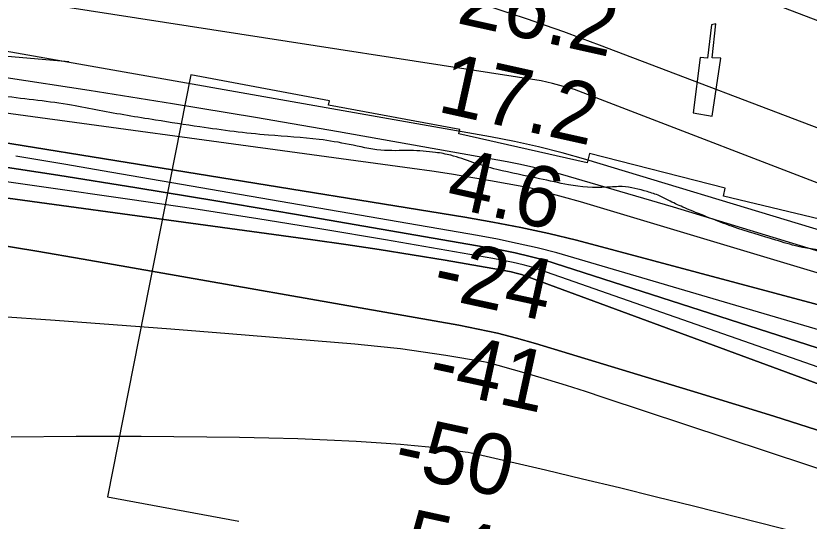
# Model space of a CAD drawing. Extents: x 3329332 to 3367211, y 631066 to 656469.
# Drawn here: x 3338989 to 3339864, y 647841 to 648399 of the extents above; entities that cross this region are included whole.
import ezdxf

# ---------------------------------------------------------------- set-up
doc = ezdxf.new("R2010")
doc.units = 0
for name, color, linetype in [('V-CHAN-DOCK', 7, 'Continuous'), ('V-RIVR-EDGE', 7, 'Continuous'), ('V-RIVR-RANG', 7, 'Continuous'), ('V-RRAP-FSHR', 7, 'Continuous'), ('V-RRAP-RVMT', 7, 'Continuous'), ('V-TOPO-DPTH', 7, 'Continuous'), ('V-TOPO-MAJR', 7, 'Continuous'), ('V-TOPO-MINR', 7, 'Continuous'), ('V-TOPO-WATR', 7, 'Continuous')]:
    doc.layers.add(name, color=color, linetype=linetype)

msp = doc.modelspace()

# ---------------------------------------------------------------- linework, layer by layer
at = {"layer": 'V-CHAN-DOCK'}
msp.add_lwpolyline([(3339735.61, 648291.44), (3339756.55, 648287.91), (3339766.03, 648351.87), (3339756.68, 648352.22), (3339760.6, 648389.59), (3339755.78, 648388.77), (3339751.58, 648351.96), (3339743.37, 648352.58), (3339735.61, 648291.44)], dxfattribs=at)
at = {"layer": 'V-RIVR-EDGE'}
msp.add_spline([(3343636.83, 646843.4), (3343622.11, 646851.58), (3343608.94, 646858.59), (3343596.54, 646861.34), (3343585.29, 646861.75), (3343568.24, 646866.84), (3343554.7, 646877.73), (3343538.06, 646892.12), (3343529.15, 646895.63), (3343519.47, 646901.86), (3343506.69, 646910.04), (3343488.88, 646921.33), (3343476.1, 646929.89), (3343464.1, 646937.29), (3343456.75, 646944.29), (3343449.79, 646951.28), (3343444.75, 646953.23), (3343437.39, 646955.97), (3343424.98, 646958.32), (3343409.48, 646962.24), (3343396.7, 646968.09), (3343383.53, 646974.33), (3343375.78, 646976.67), (3343358.72, 646980.21), (3343342.44, 646984.12), (3343325, 646985.33), (3343315.3, 646986.52), (3343304.84, 646990.42), (3343288.96, 646998.6), (3343275.41, 647006.78), (3343264.95, 647012.63), (3343248.68, 647018.48), (3343233.95, 647022.4), (3343209.93, 647028.27), (3343162.26, 647042.35), (3343147.92, 647045.1), (3343128.93, 647049.41), (3343116.52, 647051.77), (3343106.45, 647056.84), (3343102.58, 647058.79), (3343086.69, 647062.32), (3343081.26, 647062.33), (3343073.51, 647063.9), (3343064.59, 647066.25), (3343053.75, 647071.71), (3343047.94, 647075.6), (3343041.74, 647078.33), (3343029.34, 647083.01), (3343020.05, 647087.69), (3343006.49, 647095.09), (3342971.62, 647107.97), (3342951.48, 647116.56), (3342937.15, 647125.12), (3342928.25, 647130.57), (3342903.06, 647138.78), (3342877.49, 647148.54), (3342858.9, 647157.5), (3342849.61, 647166.06), (3342844.19, 647170.73), (3342831.79, 647175.41), (3342823.66, 647177.76), (3342803.89, 647181.68), (3342796.53, 647184.42), (3342787.23, 647189.48), (3342775.61, 647194.55), (3342758.94, 647198.86), (3342732.97, 647203.58), (3342721.35, 647205.93), (3342697.7, 647211.81), (3342663.99, 647221.97), (3342635.71, 647232.13), (3342620.59, 647237.21), (3342601.98, 647239.19), (3342563.62, 647249.37), (3342526.8, 647258.77), (3342490.76, 647270.88), (3342457.06, 647284.15), (3342444.66, 647289.99), (3342438.03, 647274.11), (3342415.17, 647281.53), (3342391.93, 647292.06), (3342329.17, 647319.75), (3342295.08, 647333.8), (3342283.07, 647338.87), (3342254.79, 647352.12), (3342236.2, 647360.31), (3342218.38, 647367.34), (3342205.2, 647372.8), (3342191.65, 647379.43), (3342179.26, 647387.6), (3342172.29, 647390.72), (3342149.82, 647402.02), (3342116.9, 647419.17), (3342096.37, 647427.36), (3342074.67, 647436.72), (3342056.46, 647442.2), (3342048.71, 647445.32), (3342046.39, 647448.04), (3342044.46, 647450.37), (3342038.26, 647452.71), (3342007.65, 647462.48), (3341964.25, 647476.94), (3341952.24, 647483.56), (3341946.04, 647485.52), (3341937.13, 647486.31), (3341928.59, 647486.72), (3341922.4, 647489.84), (3341906.51, 647496.47), (3341894.51, 647501.93), (3341878.24, 647510.11), (3341870.09, 647509.75), (3341856.91, 647512.11), (3341848, 647514.46), (3341827.07, 647520.32), (3341821.26, 647523.44), (3341814.68, 647526.56), (3341810.03, 647526.57), (3341806.53, 647525.8), (3341795.29, 647527), (3341774.75, 647530.54), (3341748.79, 647539.91), (3341739.1, 647543.81), (3341723.2, 647545.79), (3341703.44, 647550.1), (3341688.71, 647553.24), (3341675.14, 647556.38), (3341665.07, 647559.51), (3341655.78, 647566.51), (3341650.36, 647570.79), (3341641.06, 647573.14), (3341619.35, 647577.46), (3341603.07, 647580.99), (3341588.72, 647581.02), (3341577.86, 647580.27), (3341570.5, 647581.84), (3341563.91, 647584.57), (3341550.36, 647590.81), (3341537.18, 647595.5), (3341511.99, 647602.93), (3341494.16, 647606.85), (3341474.01, 647611.94), (3341452.31, 647619.37), (3341435.65, 647623.67), (3341426.73, 647624.08), (3341409.67, 647627.61), (3341399.59, 647628.42), (3341382.16, 647633.89), (3341364.33, 647640.91), (3341355.42, 647643.26), (3341344.18, 647645.23), (3341336.03, 647644.86), (3341320.53, 647646.45), (3341290.68, 647651.18), (3341274.01, 647656.26), (3341268.59, 647656.66), (3341256.95, 647656.3), (3341232.53, 647658.69), (3341211.98, 647661.84), (3341186.01, 647668.89), (3341159.66, 647673.99), (3341146.47, 647674.8), (3341117.01, 647677.59), (3341103.43, 647677.23), (3341097.62, 647677.25), (3341091.8, 647678.81), (3341087.93, 647680.76), (3341085.22, 647682.71), (3341079.8, 647684.66), (3341055.37, 647685.89), (3341036.37, 647687.48), (3341024.73, 647685.96), (3341011.15, 647684.83), (3340999.53, 647686.8), (3340985.19, 647690.32), (3340953.8, 647701.26), (3340935.59, 647709.06), (3340923.58, 647714.52), (3340917, 647718.42), (3340910.8, 647718.43), (3340908.08, 647717.27), (3340903.81, 647717.28), (3340894.51, 647718.47), (3340882.49, 647719.28), (3340860.79, 647726.31), (3340855.76, 647729.81), (3340851.89, 647734.48), (3340848.41, 647736.81), (3340842.59, 647737.6), (3340826.31, 647742.3), (3340811.59, 647748.92), (3340794.94, 647758.66), (3340781.4, 647769.16), (3340774.83, 647778.88), (3340770.95, 647778.89), (3340766.3, 647782), (3340765.15, 647787.82), (3340765.16, 647791.31), (3340761.68, 647794.81), (3340748.9, 647800.66), (3340736.88, 647803.79), (3340725.26, 647807.31), (3340719.45, 647809.65), (3340716.35, 647813.15), (3340707.83, 647818.21), (3340686.53, 647829.9), (3340660.97, 647840.43), (3340654.38, 647842.39), (3340636.55, 647848.25), (3340626.48, 647850.99), (3340619.11, 647851), (3340608.25, 647849.09), (3340603.2, 647848.72), (3340600.49, 647851.05), (3340597.79, 647853.77), (3340589.65, 647855.34), (3340581.51, 647857.69), (3340569.11, 647863.93), (3340561.37, 647868.99), (3340557.89, 647873.65), (3340534.64, 647880.69), (3340500.54, 647891.63), (3340470.7, 647900.23), (3340445.52, 647911.16), (3340419.56, 647920.53), (3340404.07, 647927.55), (3340372.69, 647939.65), (3340342.47, 647952.91), (3340306.06, 647969.67), (3340282.83, 647985.63), (3340275.09, 647994.18), (3340268.9, 647998.85), (3340258.82, 648001.2), (3340240.22, 648007.06), (3340208.84, 648017.22), (3340162.74, 648036.73), (3340150.35, 648044.9), (3340132.92, 648056.19), (3340120.15, 648064.37), (3340103.88, 648071.78), (3340062.41, 648085.06), (3340020.56, 648097.19), (3340008.16, 648099.93), (3339970.58, 648113.21), (3339931.45, 648129.21), (3339889.97, 648138.23), (3339851.6, 648144.14), (3339826.79, 648151.18), (3339779.13, 648166.04), (3339750.46, 648176.97), (3339726.44, 648186.72), (3339710.17, 648194.13), (3339698.55, 648199.98), (3339684.99, 648204.66), (3339657.47, 648210.16), (3339640.4, 648209.43), (3339598.14, 648212.25), (3339566.36, 648218.92), (3339519.07, 648229.12), (3339492.72, 648236.94), (3339468.31, 648244.76), (3339451.64, 648247.9), (3339423.72, 648249.91), (3339391.15, 648250.38), (3339356.26, 648256.67), (3339323.31, 648262.18), (3339267.09, 648266.97), (3339191.49, 648276.08), (3339142.65, 648283.57), (3339080.63, 648294.19), (3339050.01, 648300.08), (3339012.79, 648305.22), (3338936.42, 648315.1), (3338861.59, 648324.59), (3338841.04, 648325.81), (3338779.4, 648333.33), (3338716.98, 648341.24), (3338619.67, 648351.17), (3338573.93, 648357.88), (3338540.2, 648363.39), (3338502.21, 648370.47), (3338454.13, 648371.36), (3338406.05, 648373.42), (3338372.7, 648373.89), (3338327.72, 648378.27), (3338302.91, 648381.43), (3338283.52, 648380.7), (3338273.82, 648381.5), (3338260.65, 648386.58), (3338248.64, 648391.65), (3338238.57, 648396.33), (3338223.45, 648397.53), (3338149.4, 648404.69), (3338106.75, 648411), (3338090.48, 648416.86), (3338075.77, 648425.43), (3338068.02, 648428.55), (3338061.04, 648430.12), (3338050.19, 648432.47), (3338042.06, 648437.14), (3338023.08, 648446.5), (3338014.18, 648455.05), (3338009.55, 648464.37), (3338008.01, 648470.58), (3338005.7, 648475.62), (3338000.28, 648481.46), (3337993.31, 648484.96), (3337977.8, 648485), (3337963.84, 648486.59), (3337952.22, 648492.43), (3337934.8, 648503.33), (3337924.36, 648514.61), (3337915.47, 648527.81), (3337906.96, 648538.31), (3337897.67, 648544.15), (3337885.65, 648546.11), (3337868.61, 648552.36), (3337833.75, 648570.29), (3337831.43, 648572.62), (3337828.34, 648579.61), (3337825.26, 648586.6), (3337821.78, 648591.26), (3337805.13, 648601.77), (3337772.2, 648615.42), (3337745.07, 648623.25), (3337725.3, 648627.56), (3337697.4, 648633.45), (3337655.93, 648643.25), (3337633.05, 648645.24), (3337587.68, 648647.29), (3337530.67, 648646.27), (3337482.2, 648645.61), (3337469.4, 648646.03), (3337459.33, 648649.55), (3337449.63, 648650.74), (3337425.98, 648650.79), (3337387.19, 648648.56), (3337346.08, 648645.95), (3337294.49, 648642.2), (3337235.92, 648634.98), (3337203.72, 648631.95), (3337180.83, 648629.68), (3337120.32, 648621.3), (3337079.58, 648613.26), (3337041.95, 648609.47), (3337018.29, 648606.82), (3336982.59, 648599.15), (3336951.55, 648594.18), (3336908.51, 648592.74), (3336875.16, 648597.09), (3336858.1, 648598.29), (3336851.13, 648601.03), (3336844.93, 648603.37), (3336839.12, 648604.16), (3336830.97, 648604.18), (3336822.05, 648601.1), (3336811.56, 648595.31), (3336803.02, 648593.39), (3336796.04, 648593.02), (3336789.07, 648595.36), (3336779.37, 648595.77), (3336757.26, 648590.79), (3336729.69, 648577.67), (3336702.14, 648569.98), (3336685.85, 648570.41), (3336673.83, 648571.99), (3336663.75, 648571.24), (3336652.88, 648568.16), (3336636.96, 648559.28), (3336627.26, 648556.59), (3336614.46, 648555.85), (3336584.98, 648551.66), (3336546.19, 648547.88), (3336510.11, 648542.15), (3336477.9, 648535.25), (3336448.4, 648524.85), (3336423.93, 648508.62), (3336410.71, 648494.69), (3336400.59, 648480.37), (3336397.46, 648469.13), (3336394.71, 648454.01), (3336388.08, 648437.74), (3336381.45, 648423.41), (3336375.99, 648411.01), (3336372.48, 648404.04), (3336364.32, 648397.86), (3336361.21, 648394.76), (3336359.66, 648392.05), (3336357.7, 648385.85), (3336351.09, 648378.5), (3336344.85, 648364.55), (3336339.8, 648359.91), (3336331.26, 648357.22), (3336326.21, 648354.52), (3336319.22, 648349.88), (3336309.89, 648340.98), (3336302.51, 648337.51), (3336295.13, 648333.27), (3336286.97, 648324.75), (3336280.37, 648321.67), (3336267.17, 648317.43), (3336257.87, 648317.46), (3336251.66, 648317.47), (3336242.35, 648316.72), (3336231.49, 648315.97), (3336219.86, 648316), (3336194.65, 648315.67), (3336165.57, 648319.62), (3336148.12, 648318.89), (3336131.05, 648316.61), (3336112.04, 648312.39), (3336101.95, 648308.92), (3336086.41, 648300.04), (3336075.55, 648296.19), (3336060.42, 648293.9), (3336047.62, 648294.32), (3336032.51, 648298.24), (3336021.66, 648301.75), (3336016.23, 648303.32), (3336006.54, 648303.73), (3335978.62, 648305.74), (3335940.22, 648301.18), (3335891.73, 648295.09), (3335848.67, 648290.55), (3335790.11, 648290.3), (3335753.27, 648290.01), (3335726.5, 648286.2), (3335694.69, 648282.78), (3335674.9, 648275.85), (3335659.38, 648272.4), (3335636.49, 648268.58), (3335620.58, 648266.68), (3335591.88, 648265.98), (3335557.76, 648268), (3335544.19, 648268.03), (3335523.24, 648266.92), (3335504.62, 648263.86), (3335489.88, 648261.96), (3335466.23, 648265.51), (3335442.19, 648264.79), (3335411.55, 648264.87), (3335377.8, 648261.85), (3335309.15, 648254.65), (3335266.48, 648252.43), (3335243.99, 648251.32), (3335220.72, 648250.61), (3335202.5, 648252.98), (3335190.09, 648253.01), (3335171.08, 648250.73), (3335140.04, 648245.38), (3335097.74, 648231.91), (3335079.89, 648228.46), (3335074.85, 648228.47), (3335068.64, 648228.1), (3335061.66, 648228.12), (3335052.35, 648225.81), (3335042.26, 648224.29), (3335032.17, 648218.88), (3335022.08, 648215.81), (3335003.07, 648212.75), (3334965.83, 648211.29), (3334950.71, 648212.49), (3334915.81, 648214.91), (3334852.21, 648213.51), (3334793.26, 648210.17), (3334744.78, 648208.35), (3334710.65, 648207.27), (3334677.29, 648204.64), (3334638.51, 648204.35), (3334608.65, 648204.81), (3334566.77, 648205.69), (3334543.11, 648205.74), (3334524.88, 648204.63), (3334499.67, 648202.75), (3334450.42, 648202.48), (3334410.48, 648202.58), (3334380.23, 648202.66), (3334353.87, 648206.21), (3334344.56, 648205.46), (3334325.55, 648203.96), (3334283.27, 648200.18), (3334254.57, 648197.15), (3334219.27, 648193.75), (3334183.2, 648192.67), (3334158.38, 648191.57), (3334149.46, 648191.21), (3334137.04, 648188.13), (3334128.5, 648185.44), (3334111.04, 648182.77), (3334081.56, 648179.74), (3334057.13, 648178.64), (3334040.84, 648179.45), (3334029.99, 648182.97), (3334019.91, 648182.99), (3333987.32, 648177.26), (3333955.12, 648172.68), (3333933.01, 648170.8), (3333908.97, 648171.25), (3333889.58, 648172.46), (3333868.26, 648173.29), (3333818.62, 648173.41), (3333772.08, 648171.97), (3333733.68, 648169.35), (3333687.91, 648167.53), (3333647.96, 648163.36), (3333617.31, 648159.56), (3333590.54, 648153.03), (3333562.6, 648148.06), (3333531.56, 648141.54), (3333511.01, 648139.66), (3333488.9, 648138.16), (3333475.71, 648137.8), (3333461.74, 648134.74), (3333439.4, 648130.07)], degree=3, dxfattribs=at)
at = {"layer": 'V-RRAP-FSHR'}
msp.add_lwpolyline([(3338118.53, 648488.52), (3338139.83, 648465.42), (3338175.5, 648449.92), (3338226.67, 648439.78), (3338289.45, 648432.19), (3338353.33, 648426.84), (3338418.16, 648414.11), (3338490.59, 648401.9), (3338547.33, 648395.15), (3338607.51, 648391.01), (3338667.34, 648388.65), (3338725.17, 648385.27), (3338795.99, 648378.96), (3338854.42, 648370.56), (3338924.84, 648357.87), (3338983.68, 648353.61), (3339047, 648348.25)], dxfattribs=at)
at = {"layer": 'V-RRAP-RVMT'}
for p, q in [((3339181.66, 648333.3), (3339089.77, 647867.99)), ((3339334.58, 648304.96), (3339181.66, 648333.3)), ((3339333.51, 648299.85), (3339334.58, 648304.96)), ((3339478.38, 648273.16), (3339333.51, 648299.85)), ((3339477.37, 648268.53), (3339478.38, 648273.16)), ((3339618.79, 648236.46), (3339477.37, 648268.53)), ((3339621.34, 648246.58), (3339618.79, 648236.46)), ((3339771.16, 648208.5), (3339621.34, 648246.58)), ((3339769.09, 648199.81), (3339771.16, 648208.5)), ((3339913.96, 648165.09), (3339769.09, 648199.81)), ((3339089.77, 647867.99), (3339234.6, 647841.25))]:
    msp.add_line(p, q, dxfattribs=at)
at = {"layer": 'V-TOPO-DPTH'}
for points in [[(3340966.21, 647743.44), (3340326.96, 647998.99), (3340303, 648007.04), (3340278.99, 648014.97), (3340254.92, 648022.7), (3340230.82, 648030.31), (3339714.12, 648187.71), (3339589.45, 648223.77), (3339574.8, 648227.75), (3339560.09, 648231.42), (3339545.27, 648234.62), (3339530.37, 648237.51), (3339344.3, 648270.54), (3339252.84, 648286.36), (3339161.3, 648301.65), (3339069.62, 648316.15), (3338977.85, 648330.11)], [(3340931.87, 647704.33), (3340336.17, 647947.43), (3340330.17, 647950.22), (3340324.17, 647953.03), (3340318.18, 647955.86), (3340312.15, 647958.59), (3340306.07, 647961.18), (3340299.9, 647963.56), (3340293.67, 647965.8), (3340278.7, 647970.91), (3340274.9, 647972.18), (3340271.08, 647973.43), (3340267.26, 647974.63), (3340263.42, 647975.8), (3339606.95, 648151.25), (3339576.31, 648158.43), (3339545.57, 648165.1), (3339514.67, 648171.02), (3339483.67, 648176.43), (3338892.93, 648272.14)], [(3338892.93, 648272.14), (3339483.67, 648176.43), (3339514.67, 648171.02), (3339545.57, 648165.1), (3339576.31, 648158.43), (3339606.95, 648151.25), (3340263.42, 647975.8), (3340267.26, 647974.63), (3340271.08, 647973.43), (3340274.9, 647972.18), (3340278.7, 647970.91), (3340293.67, 647965.8), (3340299.9, 647963.56), (3340306.07, 647961.18), (3340312.15, 647958.59), (3340318.18, 647955.86), (3340324.17, 647953.03), (3340330.17, 647950.22), (3340336.17, 647947.43), (3340931.87, 647704.33)], [(3338947.62, 648236.18), (3339034.84, 648222.76), (3339121.99, 648208.96), (3339209.06, 648194.6), (3339296.06, 648179.86), (3339506.31, 648143.56), (3339522.88, 648140.46), (3339539.39, 648137.05), (3339555.79, 648133.17), (3339572.13, 648128.98), (3340258.57, 647908.3), (3340277.99, 647900.29), (3340297.35, 647892.14), (3340325.48, 647880.11), (3340926.76, 647668.1)], [(3338947.62, 648236.18), (3339034.84, 648222.76), (3339121.99, 648208.96), (3339209.06, 648194.6), (3339296.06, 648179.86), (3339506.31, 648143.56), (3339522.88, 648140.46), (3339539.39, 648137.05), (3339555.79, 648133.17), (3339572.13, 648128.98), (3340258.57, 647908.3), (3340277.99, 647900.29), (3340297.35, 647892.14), (3340325.48, 647880.11), (3340926.76, 647668.1)], [(3340917.65, 647634.48), (3340254.48, 647852.8), (3340248.45, 647854.9), (3340242.42, 647857.01), (3340236.4, 647859.15), (3340209.72, 647868.67), (3340190.41, 647875.66), (3339546.18, 648113.2), (3339540.5, 648114.69), (3339534.79, 648116.06), (3339529.04, 648117.26), (3339523.26, 648118.35), (3339462.08, 648128.91), (3339425.67, 648135), (3339389.22, 648140.83), (3339352.71, 648146.27), (3339316.15, 648151.46), (3338836.84, 648216.84)], [(3338836.84, 648216.84), (3339316.15, 648151.46), (3339352.71, 648146.27), (3339389.22, 648140.83), (3339425.67, 648135), (3339462.08, 648128.91), (3339523.26, 648118.35), (3339529.04, 648117.26), (3339534.79, 648116.06), (3339540.5, 648114.69), (3339546.18, 648113.2), (3340190.41, 647875.66), (3340209.72, 647868.67), (3340236.4, 647859.15), (3340242.42, 647857.01), (3340248.45, 647854.9), (3340254.48, 647852.8), (3340917.65, 647634.48)], [(3340192.45, 647833.66), (3340075.09, 647874.37), (3339991.9, 647902.68), (3339908.49, 647930.31), (3339824.76, 647956.96), (3339740.81, 647982.93), (3339561.95, 648037.12), (3339541, 648043.06), (3339519.93, 648048.49), (3339498.68, 648053.15), (3339477.31, 648057.3), (3339062.99, 648130.12), (3339011.55, 648138.89), (3338960.06, 648147.3)], [(3338960.06, 648147.3), (3339011.55, 648138.89), (3339062.99, 648130.12), (3339477.31, 648057.3), (3339498.68, 648053.15), (3339519.93, 648048.49), (3339541, 648043.06), (3339561.95, 648037.12), (3339740.81, 647982.93), (3339824.76, 647956.96), (3339908.49, 647930.31), (3339991.9, 647902.68), (3340075.09, 647874.37), (3340192.45, 647833.66)], [(3340223.69, 647783.41), (3339637.43, 647977.42), (3339616.76, 647984.14), (3339596.05, 647990.71), (3339575.26, 647997.05), (3339554.43, 648003.24), (3339520.76, 648013.05), (3339516.71, 648014.15), (3339512.64, 648015.16), (3339508.53, 648016.03), (3339504.4, 648016.8), (3339462.8, 648023.84), (3339437.82, 648027.73), (3339412.78, 648031.2), (3339387.66, 648034.02), (3339362.49, 648036.4), (3339223.6, 648047.77), (3339159.68, 648052.88), (3339095.75, 648057.81), (3339031.8, 648062.49), (3338967.83, 648066.99)], [(3340223.69, 647783.41), (3339637.43, 647977.42), (3339616.76, 647984.14), (3339596.05, 647990.71), (3339575.26, 647997.05), (3339554.43, 648003.24), (3339520.76, 648013.05), (3339516.71, 648014.15), (3339512.64, 648015.16), (3339508.53, 648016.03), (3339504.4, 648016.8), (3339462.8, 648023.84), (3339437.82, 648027.73), (3339412.78, 648031.2), (3339387.66, 648034.02), (3339362.49, 648036.4), (3339223.6, 648047.77), (3339159.68, 648052.88), (3339095.75, 648057.81), (3339031.8, 648062.49), (3338967.83, 648066.99)]]:
    msp.add_lwpolyline(points, dxfattribs=at)
at = {"layer": 'V-TOPO-MAJR'}
for points in [[(3339903.28, 648263.44), (3339632.49, 648366.26), (3339612.7, 648373.64), (3339592.85, 648380.87), (3339572.92, 648387.87), (3339552.93, 648394.71), (3339532.89, 648401.37), (3339512.81, 648407.96), (3339492.7, 648414.42), (3339472.56, 648420.81), (3339416.4, 648438.45), (3339368.26, 648453.88), (3338898.15, 648618.96)], [(3340163.36, 647749.37), (3339736.16, 647857.64), (3339695.39, 647867.84), (3339654.58, 647877.88), (3339613.72, 647887.67), (3339572.81, 647897.31), (3339497.75, 647914.75), (3339494.34, 647915.49), (3339490.92, 647916.18), (3339487.48, 647916.77), (3339484.03, 647917.3), (3339459.73, 647920.72), (3339444.1, 647922.72), (3339428.44, 647924.48), (3339412.75, 647925.86), (3339397.04, 647927), (3339364.14, 647928.98), (3339331.94, 647930.67), (3339299.73, 647932.03), (3339267.51, 647932.91), (3339235.28, 647933.46), (3339126.85, 647934.49), (3339055.12, 647934.53), (3338983.41, 647933.7)]]:
    msp.add_lwpolyline(points, dxfattribs=at)
at = {"layer": 'V-TOPO-MINR'}
for points in [[(3340016.84, 648338.19), (3339627.17, 648487.04)], [(3340903.52, 647800.15), (3340315.31, 648046.97), (3340301.14, 648051.74), (3340286.95, 648056.46), (3340272.74, 648061.11), (3340258.52, 648065.71), (3339604.68, 648317.13), (3339592.59, 648320.78), (3339580.42, 648324.1), (3339568.12, 648326.94), (3338789.03, 648447.98)], [(3340956.01, 647764.28), (3340316.96, 648024.39), (3340282.96, 648035.7), (3340248.9, 648046.83), (3340214.8, 648057.84), (3340172.99, 648071.21), (3340117.91, 648088.66), (3339617.35, 648239.95), (3339591.26, 648247.28), (3339565.03, 648253.99), (3339538.57, 648259.78), (3339511.97, 648264.97), (3338889, 648375.07)], [(3340966.21, 647743.44), (3340326.96, 647998.99), (3340303, 648007.04), (3340278.99, 648014.97), (3340254.92, 648022.7), (3340230.82, 648030.31), (3339714.12, 648187.71), (3339589.45, 648223.77), (3339574.8, 648227.75), (3339560.09, 648231.42), (3339545.27, 648234.62), (3339530.37, 648237.51), (3339344.3, 648270.54), (3339252.84, 648286.36), (3339161.3, 648301.65), (3339069.62, 648316.15), (3338977.85, 648330.11)], [(3340963.18, 647723.32), (3340288.97, 647989.63), (3340275.03, 647994.18), (3340261.03, 647998.58), (3339611.29, 648193.27), (3339592.59, 648198.51), (3339561.41, 648207.15), (3339558.27, 648207.97), (3339555.12, 648208.73), (3339551.95, 648209.41), (3339548.76, 648210.02), (3339512.1, 648216.56), (3339490.55, 648220.26), (3339468.97, 648223.79), (3339447.35, 648227.06), (3339425.71, 648230.14), (3338863.94, 648306.74)], [(3340955.71, 647675.69), (3340328.08, 647914.3), (3340296.49, 647927.98), (3339585.16, 648137.08), (3339563.48, 648142.53), (3339541.71, 648147.59), (3339519.81, 648152.08), (3339497.83, 648156.17), (3339094.41, 648225.82), (3339041.48, 648234.83), (3338988.53, 648243.69)], [(3340833.55, 647679.15), (3340322.14, 647850.65), (3340310.94, 647854.79), (3340306.68, 647856.39), (3340297.64, 647859.83), (3340288.63, 647863.33), (3340279.66, 647866.94), (3340270.72, 647870.62), (3340262.89, 647873.88), (3340257.87, 647875.96), (3340252.84, 647878.01), (3340247.8, 647880.02), (3339559.14, 648121.03), (3339548.14, 648123.89), (3339537.08, 648126.54), (3339525.96, 648128.86), (3339514.78, 648130.96), (3339396.46, 648151.39), (3339326.04, 648163.24), (3339255.56, 648174.69), (3339184.99, 648185.55), (3339114.35, 648196.01), (3338821.75, 648238.07)], [(3340926.76, 647668.1), (3340325.48, 647880.11), (3340297.35, 647892.14), (3340277.99, 647900.29), (3340258.57, 647908.3), (3339572.13, 648128.98), (3339555.79, 648133.17), (3339539.39, 648137.05), (3339522.88, 648140.46), (3339506.31, 648143.56), (3339296.06, 648179.86), (3339209.06, 648194.6), (3339121.99, 648208.96), (3339034.84, 648222.76), (3338947.62, 648236.18)], [(3340917.65, 647634.48), (3340254.48, 647852.8), (3340248.45, 647854.9), (3340242.42, 647857.01), (3340236.4, 647859.15), (3340209.72, 647868.67), (3340190.41, 647875.66), (3339546.18, 648113.2), (3339540.5, 648114.69), (3339534.79, 648116.06), (3339529.04, 648117.26), (3339523.26, 648118.35), (3339462.08, 648128.91), (3339425.67, 648135), (3339389.22, 648140.83), (3339352.71, 648146.27), (3339316.15, 648151.46), (3338836.84, 648216.84)], [(3340192.45, 647833.66), (3340075.09, 647874.37), (3339991.9, 647902.68), (3339908.49, 647930.31), (3339824.76, 647956.96), (3339740.81, 647982.93), (3339561.95, 648037.12), (3339541, 648043.06), (3339519.93, 648048.49), (3339498.68, 648053.15), (3339477.31, 648057.3), (3339062.99, 648130.12), (3339011.55, 648138.89), (3338960.06, 648147.3)], [(3340223.69, 647783.41), (3339637.43, 647977.42), (3339616.76, 647984.14), (3339596.05, 647990.71), (3339575.26, 647997.05), (3339554.43, 648003.24), (3339520.76, 648013.05), (3339516.71, 648014.15), (3339512.64, 648015.16), (3339508.53, 648016.03), (3339504.4, 648016.8), (3339462.8, 648023.84), (3339437.82, 648027.73), (3339412.78, 648031.2), (3339387.66, 648034.02), (3339362.49, 648036.4), (3339223.6, 648047.77), (3339159.68, 648052.88), (3339095.75, 648057.81), (3339031.8, 648062.49), (3338967.83, 648066.99)]]:
    msp.add_lwpolyline(points, dxfattribs=at)
at = {"layer": 'V-TOPO-WATR'}
msp.add_lwpolyline([(3340931.87, 647704.33), (3340336.17, 647947.43), (3340330.17, 647950.22), (3340324.17, 647953.03), (3340318.18, 647955.86), (3340312.15, 647958.59), (3340306.07, 647961.18), (3340299.9, 647963.56), (3340293.67, 647965.8), (3340278.7, 647970.91), (3340274.9, 647972.18), (3340271.08, 647973.43), (3340267.26, 647974.63), (3340263.42, 647975.8), (3339606.95, 648151.25), (3339576.31, 648158.43), (3339545.57, 648165.1), (3339514.67, 648171.02), (3339483.67, 648176.43), (3338892.93, 648272.14)], dxfattribs=at)

# ---------------------------------------------------------------- texts
at = {"layer": 'V-RIVR-RANG'}
for s, rotation, p in [('26.2', 347.47833, (3339473.5, 648390.92)), ('17.2', 347.47833, (3339452.06, 648293.25)), ('4.6', 347.47833, (3339461.26, 648188.76)), ('-24', 347.76297, (3339445.83, 648089.34)), ('-41', 347.76297, (3339440.89, 647988.09)), ('-50', 347.76297, (3339402.95, 647893.99)), ('-54', 347.76297, (3339382.55, 647796.1))]:
    msp.add_text(s, height=67, rotation=rotation, dxfattribs=at).set_placement(p)

doc.saveas('drawing.dxf')
